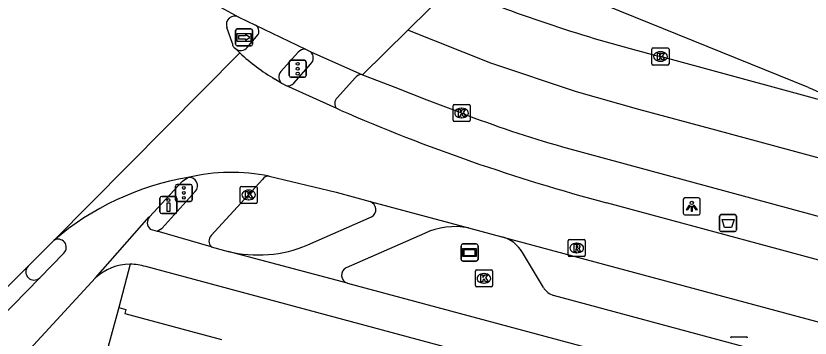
# Model space of a CAD drawing. Extents: x 160676 to 161153, y 383244 to 383713.
# Drawn here: x 160733.93 to 160780.46, y 383595.93 to 383614.83 of the extents above; entities that cross this region are included whole.
import ezdxf

# ---------------------------------------------------------------- set-up
doc = ezdxf.new("R2010")
doc.units = 0
for name, color, linetype in [('IMGEO_Afvalbak', 7, 'Continuous'), ('IMGEO_Drukknoppaal', 7, 'Continuous'), ('IMGEO_Fietspad_gesloten', 7, 'Continuous'), ('IMGEO_Fietspad_open', 7, 'Continuous'), ('IMGEO_Kolk', 7, 'Continuous'), ('IMGEO_Lichtpunt', 7, 'Continuous'), ('IMGEO_OVBaan_gesloten', 7, 'Continuous'), ('IMGEO_Pand', 7, 'Continuous'), ('IMGEO_Parkeervlak_open', 7, 'Continuous'), ('IMGEO_Reclamebord', 7, 'Continuous'), ('IMGEO_Rijbaan_lokaal_gesloten', 7, 'Continuous'), ('IMGEO_Rioolput', 7, 'Continuous'), ('IMGEO_Verkeersregelinstallatiepaal', 7, 'Continuous'), ('IMGEO_Voetpad_open', 7, 'Continuous'), ('IMGEO_Wegwijzer', 7, 'Continuous')]:
    doc.layers.add(name, color=color, linetype=linetype)

msp = doc.modelspace()

# ---------------------------------------------------------------- linework, layer by layer
at = {"layer": 'IMGEO_Afvalbak'}
for p, q in [((160775.254, 383603.181), (160776.044, 383603.181)), ((160776.044, 383603.181), (160775.254, 383603.181)), ((160775.154, 383602.281), (160775.154, 383603.081)), ((160775.154, 383603.081), (160775.154, 383602.281)), ((160776.144, 383603.081), (160776.144, 383602.281)), ((160776.144, 383602.281), (160776.144, 383603.081)), ((160776.044, 383602.181), (160775.254, 383602.181)), ((160775.254, 383602.181), (160776.044, 383602.181))]:
    msp.add_line(p, q, dxfattribs=at)
msp.add_lwpolyline([(160775.297, 383602.895), (160776.001, 383602.895), (160775.852, 383602.425), (160775.446, 383602.425), (160775.297, 383602.895)], dxfattribs=at)
for centre, start, end in [((160775.254, 383603.081), 90, 180), ((160775.254, 383603.081), 90, 180), ((160776.044, 383603.081), 0, 90), ((160776.044, 383603.081), 360, 90), ((160775.254, 383602.281), 180, 270), ((160775.254, 383602.281), 180, 270), ((160776.044, 383602.281), 270, 0), ((160776.044, 383602.281), 270, 0)]:
    msp.add_arc(centre, 0.1, start, end, dxfattribs=at)
at = {"layer": 'IMGEO_Drukknoppaal'}
for p, q in [((160742.373, 383603.34), (160742.373, 383604.14)), ((160742.373, 383604.14), (160742.373, 383603.34)), ((160742.473, 383604.24), (160743.263, 383604.24)), ((160743.263, 383604.24), (160742.473, 383604.24)), ((160743.363, 383604.14), (160743.363, 383603.34)), ((160743.363, 383603.34), (160743.363, 383604.14)), ((160743.263, 383603.24), (160742.473, 383603.24)), ((160742.473, 383603.24), (160743.263, 383603.24))]:
    msp.add_line(p, q, dxfattribs=at)
msp.add_lwpolyline([(160742.943, 383603.865), (160742.943, 383603.365), (160742.793, 383603.365), (160742.793, 383603.865), (160742.943, 383603.865)], dxfattribs=at)
msp.add_circle((160742.868, 383604.03), 0.085, dxfattribs=at)
for centre, start, end in [((160742.473, 383604.14), 90, 180), ((160742.473, 383604.14), 90, 180), ((160743.263, 383604.14), 0, 90), ((160743.263, 383604.14), 360, 90), ((160742.473, 383603.34), 180, 270), ((160742.473, 383603.34), 180, 270), ((160743.263, 383603.34), 270, 0), ((160743.263, 383603.34), 270, 0)]:
    msp.add_arc(centre, 0.1, start, end, dxfattribs=at)
at = {"layer": 'IMGEO_Fietspad_gesloten'}
for points in [[(160741.752, 383603.04), (160743.691, 383605.136), (160744.009, 383605.349)], [(160738.597, 383599.464), (160741.736, 383603.037), (160741.752, 383603.04)], [(160741.8, 383602.33), (160742.198, 383602.214)], [(160745.375, 383601.284), (160742.198, 383602.214)], [(160745.375, 383601.284), (160746.358, 383601.021)], [(160736.741, 383600.914), (160735.326, 383599.476)], [(160753.356, 383599.164), (160746.358, 383601.021)], [(160904.417, 383556.04), (160869.912, 383565.633), (160851.652, 383570.489), (160741.54, 383600.127)], [(160720.294, 383579.626), (160734.953, 383595.515), (160738.597, 383599.464)], [(160735.326, 383599.476), (160732.973, 383597.065)], [(160753.356, 383599.164), (160754.374, 383598.874), (160872.54, 383567.128), (160873.601, 383566.834)]]:
    msp.add_lwpolyline(points, dxfattribs=at)
for centre, radius, start, end in [((160742.128, 383602.709), 0.501, 138.6051, 229.1302), ((160736.405, 383601.256), 0.479, 314.5312, 122.0938), ((160740.636, 383597.272), 2.994, 90.3506, 132.939), ((160740.642, 383597.298), 2.969, 72.391, 90.4624)]:
    msp.add_arc(centre, radius, start, end, dxfattribs=at)
at = {"layer": 'IMGEO_Fietspad_open'}
for points in [[(160747.486, 383612.979), (160748.125, 383613.734)], [(160750.469, 383612.703), (160749.454, 383611.569)], [(160751.025, 383601.394), (160754.757, 383603.036)], [(160757.858, 383602.064), (160753.28, 383600.047)]]:
    msp.add_lwpolyline(points, dxfattribs=at)
for centre, radius, start, end in [((160747.743, 383613.92), 0.425, 334.0435, 59.4312), ((160747.109, 383613.295), 0.492, 229.5258, 320.0014), ((160750.847, 383612.367), 0.506, 84.191, 138.3487), ((160749.848, 383611.243), 0.511, 140.3521, 228.5195), ((160754.532, 383603.471), 0.49, 297.3488, 72.4098), ((160759.661, 383598.294), 4.179, 79.2228, 115.5509), ((160748.124, 383608.311), 7.501, 256.3836, 292.7555), ((160734.991, 383599.816), 0.477, 135.4688, 314.6162), ((160753.482, 383599.62), 0.473, 115.292, 254.5466)]:
    msp.add_arc(centre, radius, start, end, dxfattribs=at)
at = {"layer": 'IMGEO_Kolk'}
for p, q in [((160771.191, 383612.02), (160771.191, 383612.872)), ((160771.266, 383612.946), (160772.118, 383612.946)), ((160772.192, 383612.872), (160772.192, 383612.02)), ((160771.679, 383612.726), (160771.704, 383612.726)), ((160772.118, 383611.946), (160771.266, 383611.946)), ((160771.702, 383612.166), (160771.677, 383612.166)), ((160759.612, 383609.634), (160760.464, 383609.634)), ((160759.537, 383608.708), (160759.537, 383609.56)), ((160760.025, 383609.414), (160760.05, 383609.414)), ((160760.538, 383609.56), (160760.538, 383608.708)), ((160760.048, 383608.854), (160760.023, 383608.854)), ((160760.464, 383608.634), (160759.612, 383608.634)), ((160747.066, 383603.905), (160747.066, 383604.757)), ((160747.141, 383604.831), (160747.993, 383604.831)), ((160747.554, 383604.611), (160747.579, 383604.611)), ((160748.067, 383604.757), (160748.067, 383603.905)), ((160747.577, 383604.051), (160747.552, 383604.051)), ((160747.993, 383603.831), (160747.141, 383603.831)), ((160760.849, 383599.011), (160760.849, 383599.863)), ((160760.924, 383599.937), (160761.776, 383599.937)), ((160761.85, 383599.863), (160761.85, 383599.011)), ((160761.337, 383599.717), (160761.362, 383599.717)), ((160761.776, 383598.937), (160760.924, 383598.937)), ((160761.36, 383599.157), (160761.335, 383599.157)), ((160775.87, 383596.006), (160776.722, 383596.006))]:
    msp.add_line(p, q, dxfattribs=at)
for points in [[(160771.191, 383612.02), (160771.191, 383612.872)], [(160771.266, 383612.946), (160772.118, 383612.946)], [(160772.192, 383612.872), (160772.192, 383612.02)], [(160771.512, 383612.646), (160771.635, 383612.646), (160771.635, 383612.495), (160771.765, 383612.646), (160771.929, 383612.646), (160771.783, 383612.495), (160771.936, 383612.246), (160771.784, 383612.246), (160771.699, 383612.41), (160771.635, 383612.343), (160771.635, 383612.246), (160771.512, 383612.246), (160771.512, 383612.646)], [(160772.118, 383611.946), (160771.266, 383611.946)], [(160759.612, 383609.634), (160760.464, 383609.634)], [(160759.537, 383608.708), (160759.537, 383609.56)], [(160759.858, 383609.334), (160759.981, 383609.334), (160759.981, 383609.183), (160760.111, 383609.334), (160760.275, 383609.334), (160760.129, 383609.183), (160760.282, 383608.934), (160760.13, 383608.934), (160760.045, 383609.098), (160759.981, 383609.031), (160759.981, 383608.934), (160759.858, 383608.934), (160759.858, 383609.334)], [(160760.538, 383609.56), (160760.538, 383608.708)], [(160760.464, 383608.634), (160759.612, 383608.634)], [(160747.066, 383603.905), (160747.066, 383604.757)], [(160747.141, 383604.831), (160747.993, 383604.831)], [(160747.387, 383604.531), (160747.51, 383604.531), (160747.51, 383604.38), (160747.64, 383604.531), (160747.804, 383604.531), (160747.658, 383604.38), (160747.811, 383604.131), (160747.659, 383604.131), (160747.574, 383604.295), (160747.51, 383604.228), (160747.51, 383604.131), (160747.387, 383604.131), (160747.387, 383604.531)], [(160748.067, 383604.757), (160748.067, 383603.905)], [(160747.993, 383603.831), (160747.141, 383603.831)], [(160760.849, 383599.011), (160760.849, 383599.863)], [(160760.924, 383599.937), (160761.776, 383599.937)], [(160761.85, 383599.863), (160761.85, 383599.011)], [(160761.17, 383599.637), (160761.293, 383599.637), (160761.293, 383599.486), (160761.423, 383599.637), (160761.587, 383599.637), (160761.441, 383599.486), (160761.594, 383599.237), (160761.442, 383599.237), (160761.357, 383599.401), (160761.293, 383599.334), (160761.293, 383599.237), (160761.17, 383599.237), (160761.17, 383599.637)], [(160761.776, 383598.937), (160760.924, 383598.937)], [(160775.87, 383596.006), (160776.722, 383596.006)]]:
    msp.add_lwpolyline(points, dxfattribs=at)
for centre, start, end in [((160771.268, 383612.87), 91.552, 178.448), ((160771.268, 383612.87), 91.552, 178.448), ((160772.116, 383612.87), 1.552, 88.448), ((160772.116, 383612.87), 1.552, 88.448), ((160771.268, 383612.022), 181.552, 268.448), ((160771.268, 383612.022), 181.552, 268.448), ((160772.116, 383612.022), 271.552, 358.448), ((160772.116, 383612.022), 271.552, 358.448), ((160759.614, 383609.558), 91.552, 178.448), ((160759.614, 383609.558), 91.552, 178.448), ((160760.462, 383609.558), 1.552, 88.448), ((160760.462, 383609.558), 1.552, 88.448), ((160759.614, 383608.71), 181.552, 268.448), ((160759.614, 383608.71), 181.552, 268.448), ((160760.462, 383608.71), 271.552, 358.448), ((160760.462, 383608.71), 271.552, 358.448), ((160747.143, 383604.755), 91.552, 178.448), ((160747.143, 383604.755), 91.552, 178.448), ((160747.991, 383604.755), 1.552, 88.448), ((160747.991, 383604.755), 1.552, 88.448), ((160747.143, 383603.907), 181.552, 268.448), ((160747.143, 383603.907), 181.552, 268.448), ((160747.991, 383603.907), 271.552, 358.448), ((160747.991, 383603.907), 271.552, 358.448), ((160760.926, 383599.861), 91.552, 178.448), ((160760.926, 383599.861), 91.552, 178.448), ((160761.774, 383599.861), 1.552, 88.448), ((160761.774, 383599.861), 1.552, 88.448), ((160760.926, 383599.013), 181.552, 268.448), ((160760.926, 383599.013), 181.552, 268.448), ((160761.774, 383599.013), 271.552, 358.448), ((160761.774, 383599.013), 271.552, 358.448), ((160775.872, 383595.93), 91.552, 178.448), ((160775.872, 383595.93), 91.552, 178.448), ((160776.72, 383595.93), 1.552, 88.448), ((160776.72, 383595.93), 1.552, 88.448)]:
    msp.add_arc(centre, 0.0765, start, end, dxfattribs=at)
for centre, major_axis, ratio, start_param, end_param in [((160771.678, 383612.446), (-0.387, 0.002), 0.722429, 4.712389, 7.853982), ((160771.703, 383612.446), (-0.39, 0.002), 0.717154, 1.570796, 4.712389), ((160760.024, 383609.134), (-0.387, 0.002), 0.722429, 4.712389, 7.853982), ((160760.049, 383609.134), (-0.39, 0.002), 0.717154, 1.570796, 4.712389), ((160747.553, 383604.331), (-0.387, 0.002), 0.722429, 4.712389, 7.853982), ((160747.578, 383604.331), (-0.39, 0.002), 0.717154, 1.570796, 4.712389), ((160761.336, 383599.437), (-0.387, 0.002), 0.722429, 4.712389, 7.853982), ((160761.361, 383599.437), (-0.39, 0.002), 0.717154, 1.570796, 4.712389)]:
    msp.add_ellipse(centre, major_axis=major_axis, ratio=ratio, start_param=start_param, end_param=end_param, dxfattribs=at)
at = {"layer": 'IMGEO_Lichtpunt'}
for p, q in [((160773.026, 383604.062), (160773.026, 383603.255)), ((160773.026, 383604.062), (160773.026, 383603.255)), ((160773.928, 383604.157), (160773.12, 383604.157)), ((160773.928, 383604.157), (160773.12, 383604.157)), ((160774.022, 383603.255), (160774.022, 383604.062)), ((160774.022, 383603.255), (160774.022, 383604.062)), ((160773.12, 383603.161), (160773.928, 383603.161)), ((160773.12, 383603.161), (160773.928, 383603.161))]:
    msp.add_line(p, q, dxfattribs=at)
for points in [[(160773.4, 383603.726), (160773.439, 383603.698), (160773.251, 383603.436), (160773.213, 383603.463), (160773.4, 383603.726)], [(160773.502, 383603.678), (160773.549, 383603.678), (160773.549, 383603.356), (160773.502, 383603.356), (160773.502, 383603.678)], [(160773.612, 383603.698), (160773.65, 383603.725), (160773.837, 383603.463), (160773.798, 383603.435), (160773.612, 383603.698)]]:
    msp.add_lwpolyline(points, dxfattribs=at)
msp.add_circle((160773.525, 383603.86), 0.0994, dxfattribs=at)
for centre, start, end in [((160773.12, 383604.062), 90, 180), ((160773.12, 383604.062), 90, 180), ((160773.928, 383604.062), 0, 90), ((160773.928, 383604.062), 0, 90), ((160773.12, 383603.255), 180, 270), ((160773.12, 383603.255), 180, 270), ((160773.928, 383603.255), 270, 0), ((160773.928, 383603.255), 270, 360)]:
    msp.add_arc(centre, 0.0946, start, end, dxfattribs=at)
at = {"layer": 'IMGEO_OVBaan_gesloten'}
for points in [[(160756.884, 383613.99), (160759.368, 383616.453)], [(160745.485, 383615.571), (160746.982, 383614.763)], [(160746.982, 383614.763), (160747.959, 383614.286)], [(160747.959, 383614.286), (160750.898, 383612.87)], [(160754.245, 383611.374), (160756.884, 383613.99)], [(160977.148, 383558.794), (160975.387, 383558.61), (160968.725, 383558.524), (160962.841, 383558.697), (160956.785, 383559.216), (160950.815, 383560.255), (160942.076, 383562.592), (160890.249, 383576.873), (160774.938, 383608.123), (160770.415, 383609.332), (160766.781, 383610.37), (160761.763, 383612.059), (160756.884, 383613.99)], [(160750.898, 383612.87), (160751.056, 383612.794), (160751.211, 383612.719)], [(160751.211, 383612.719), (160754.245, 383611.374)], [(160861.613, 383588.006), (160783.094, 383609.33), (160771.691, 383612.444)], [(160754.245, 383611.374), (160754.391, 383611.309), (160756.131, 383610.648), (160758.012, 383609.9), (160760.034, 383609.135)], [(160765.95, 383607.15), (160797.835, 383598.49)]]:
    msp.add_lwpolyline(points, dxfattribs=at)
for centre, radius, start, end in [((160793.614, 383699.636), 89.906, 248.43419, 255.88669), ((160785.086, 383673.99), 69.526, 248.87972, 254.02391)]:
    msp.add_arc(centre, radius, start, end, dxfattribs=at)
at = {"layer": 'IMGEO_Pand'}
for points in [[(160739.966, 383597.73), (160739, 383594.22), (160735.987, 383583.276), (160739.286, 383582.381)], [(160739.966, 383597.73), (160740.363, 383597.607), (160740.309, 383597.372), (160745.98, 383595.844)]]:
    msp.add_lwpolyline(points, dxfattribs=at)
at = {"layer": 'IMGEO_Parkeervlak_open'}
for points in [[(160764.829, 383598.907), (160763.609, 383600.959)], [(160782.323, 383593.874), (160776.292, 383595.507), (160765.431, 383598.425)]]:
    msp.add_lwpolyline(points, dxfattribs=at)
for centre, radius, start, end in [((160761.862, 383599.911), 2.037, 30.9567, 74.4843), ((160765.836, 383599.547), 1.193, 212.4601, 250.1739)]:
    msp.add_arc(centre, radius, start, end, dxfattribs=at)
at = {"layer": 'IMGEO_Reclamebord'}
for p, q in [((160760.012, 383600.552), (160760.012, 383601.352)), ((160760.012, 383601.352), (160760.012, 383600.552)), ((160760.112, 383601.452), (160760.902, 383601.452)), ((160760.902, 383601.452), (160760.112, 383601.452)), ((160761.002, 383601.352), (160761.002, 383600.552)), ((160761.002, 383600.552), (160761.002, 383601.352)), ((160760.902, 383600.452), (160760.112, 383600.452)), ((160760.112, 383600.452), (160760.902, 383600.452))]:
    msp.add_line(p, q, dxfattribs=at)
for points in [[(160760.113, 383601.184), (160760.901, 383601.184), (160760.901, 383600.72), (160760.113, 383600.72), (160760.113, 383601.184)], [(160760.178, 383601.119), (160760.178, 383600.785), (160760.836, 383600.785), (160760.836, 383601.119), (160760.178, 383601.119)]]:
    msp.add_lwpolyline(points, dxfattribs=at)
for centre, start, end in [((160760.112, 383601.352), 90, 180), ((160760.112, 383601.352), 90, 180), ((160760.902, 383601.352), 0, 90), ((160760.902, 383601.352), 360, 90), ((160760.112, 383600.552), 180, 270), ((160760.112, 383600.552), 180, 270), ((160760.902, 383600.552), 270, 0), ((160760.902, 383600.552), 270, 0)]:
    msp.add_arc(centre, 0.1, start, end, dxfattribs=at)
at = {"layer": 'IMGEO_Rijbaan_lokaal_gesloten'}
for points in [[(160780.359, 383610.623), (160760.823, 383618.561)], [(160746.612, 383613.203), (160746.29, 383614.143)], [(160747.056, 383612.661), (160746.79, 383612.921)], [(160736.15, 383601.662), (160747.056, 383612.661)], [(160749.509, 383610.86), (160749.1, 383611.127)], [(160749.737, 383610.744), (160749.509, 383610.86)], [(160752.732, 383609.389), (160749.737, 383610.744)], [(160752.934, 383609.301), (160752.732, 383609.389)], [(160748.774, 383605.431), (160752.694, 383604.486), (160754.68, 383603.938)], [(160754.68, 383603.938), (160760.442, 383602.399)], [(160797.171, 383596.125), (160768.531, 383603.87)], [(160760.442, 383602.399), (160762.407, 383601.874)], [(160762.407, 383601.874), (160786.733, 383595.326)], [(160734.651, 383600.15), (160736.15, 383601.662)], [(160732.251, 383597.762), (160734.651, 383600.15)]]:
    msp.add_lwpolyline(points, dxfattribs=at)
for centre, radius, start, end in [((160746.762, 383614.313), 0.501, 63.9179, 199.7998), ((160746.911, 383613.195), 0.299, 178.3883, 246.1325), ((160754.589, 383620.57), 10.923, 226.394, 239.8304), ((160791.858, 383637.516), 29.249, 246.8495, 254.6734), ((160796.746, 383710.012), 109.828, 246.48943, 255.11352), ((160746.577, 383594.604), 11.048, 78.5299, 103.4419), ((160746.732, 383589.326), 16.253, 99.6442, 130.6224)]:
    msp.add_arc(centre, radius, start, end, dxfattribs=at)
at = {"layer": 'IMGEO_Rioolput'}
for p, q in [((160766.359, 383601.716), (160767.211, 383601.716)), ((160766.284, 383600.79), (160766.284, 383601.642)), ((160766.772, 383601.496), (160766.797, 383601.496)), ((160767.285, 383601.642), (160767.285, 383600.79)), ((160766.795, 383600.936), (160766.77, 383600.936)), ((160767.211, 383600.716), (160766.359, 383600.716))]:
    msp.add_line(p, q, dxfattribs=at)
for points in [[(160766.359, 383601.716), (160767.211, 383601.716)], [(160766.284, 383600.79), (160766.284, 383601.642)], [(160766.873, 383601.414), (160766.621, 383601.416), (160766.621, 383601.016)], [(160766.799, 383601.335), (160766.745, 383601.335), (160766.745, 383601.254)], [(160766.745, 383601.254), (160766.797, 383601.254)], [(160767.285, 383601.642), (160767.285, 383600.79)], [(160766.621, 383601.016), (160766.745, 383601.016), (160766.745, 383601.178), (160766.756, 383601.178)], [(160766.803, 383601.149), (160766.874, 383601.016), (160767.014, 383601.016), (160766.949, 383601.142)], [(160767.211, 383600.716), (160766.359, 383600.716)]]:
    msp.add_lwpolyline(points, dxfattribs=at)
for centre, radius, start, end in [((160766.361, 383601.64), 0.0765, 91.552, 178.448), ((160766.361, 383601.64), 0.0765, 91.552, 178.448), ((160767.209, 383601.64), 0.0765, 1.552, 88.448), ((160767.209, 383601.64), 0.0765, 1.552, 88.448), ((160766.781, 383601.443), 0.19, 274.7715, 282.9687), ((160766.805, 383601.239), 0.0964, 77.0061, 93.1865), ((160766.819, 383601.296), 0.0378, 276.6634, 79.6772), ((160766.872, 383601.304), 0.109, 350.3612, 89.416), ((160766.87, 383601.304), 0.112, 277.5842, 350.9817), ((160766.361, 383600.792), 0.0765, 181.552, 268.448), ((160766.361, 383600.792), 0.0765, 181.552, 268.448), ((160766.755, 383601.125), 0.0533, 26.0293, 88.6989), ((160766.854, 383601.089), 0.108, 29.5134, 73.7905), ((160767.209, 383600.792), 0.0765, 271.552, 358.448), ((160767.209, 383600.792), 0.0765, 271.552, 358.448)]:
    msp.add_arc(centre, radius, start, end, dxfattribs=at)
for centre, major_axis, ratio, start_param, end_param in [((160766.771, 383601.216), (-0.387, 0.002), 0.722429, 4.712389, 7.853982), ((160766.796, 383601.216), (-0.39, 0.002), 0.717154, 1.570796, 4.712389)]:
    msp.add_ellipse(centre, major_axis=major_axis, ratio=ratio, start_param=start_param, end_param=end_param, dxfattribs=at)
at = {"layer": 'IMGEO_Verkeersregelinstallatiepaal'}
for p, q in [((160749.944, 383611.329), (160749.944, 383612.129)), ((160749.944, 383612.129), (160749.944, 383611.329)), ((160750.044, 383612.229), (160750.834, 383612.229)), ((160750.834, 383612.229), (160750.044, 383612.229)), ((160750.934, 383612.129), (160750.934, 383611.329)), ((160750.934, 383611.329), (160750.934, 383612.129)), ((160750.834, 383611.229), (160750.044, 383611.229)), ((160750.044, 383611.229), (160750.834, 383611.229)), ((160743.275, 383604.049), (160743.275, 383604.849)), ((160743.275, 383604.849), (160743.275, 383604.049)), ((160743.375, 383604.949), (160744.165, 383604.949)), ((160744.165, 383604.949), (160743.375, 383604.949)), ((160744.265, 383604.849), (160744.265, 383604.049)), ((160744.265, 383604.049), (160744.265, 383604.849)), ((160744.165, 383603.949), (160743.375, 383603.949)), ((160743.375, 383603.949), (160744.165, 383603.949))]:
    msp.add_line(p, q, dxfattribs=at)
for centre in [(160750.439, 383612.019), (160750.439, 383611.729), (160750.439, 383611.439), (160743.77, 383604.739), (160743.77, 383604.449), (160743.77, 383604.159)]:
    msp.add_circle(centre, 0.085, dxfattribs=at)
for centre, start, end in [((160750.044, 383612.129), 90, 180), ((160750.044, 383612.129), 90, 180), ((160750.834, 383612.129), 0, 90), ((160750.834, 383612.129), 360, 90), ((160750.044, 383611.329), 180, 270), ((160750.044, 383611.329), 180, 270), ((160750.834, 383611.329), 270, 0), ((160750.834, 383611.329), 270, 0), ((160743.375, 383604.849), 90, 180), ((160743.375, 383604.849), 90, 180), ((160744.165, 383604.849), 0, 90), ((160744.165, 383604.849), 360, 90), ((160743.375, 383604.049), 180, 270), ((160743.375, 383604.049), 180, 270), ((160744.165, 383604.049), 270, 0), ((160744.165, 383604.049), 270, 0)]:
    msp.add_arc(centre, 0.1, start, end, dxfattribs=at)
at = {"layer": 'IMGEO_Voetpad_open'}
for points in [[(160750.215, 383610.887), (160751.211, 383612.01)], [(160752.751, 383610.031), (160753.817, 383611.211)], [(160748.371, 383605.24), (160747.562, 383604.331), (160745.368, 383601.95)], [(160742.198, 383602.214), (160742.496, 383602.372), (160744.438, 383604.531)], [(160740.618, 383600.266), (160739.966, 383597.73)]]:
    msp.add_lwpolyline(points, dxfattribs=at)
for centre, radius, start, end in [((160750.84, 383612.365), 0.514, 316.3414, 43.6586), ((160754.154, 383610.971), 0.414, 77.2319, 144.4659), ((160749.849, 383611.241), 0.509, 257.3079, 316.0026), ((160753.057, 383609.701), 0.45, 132.837, 223.7727), ((160748.709, 383605.048), 0.388, 80.2943, 150.4225), ((160744.088, 383604.869), 0.486, 315.9771, 99.3724), ((160745.727, 383601.621), 0.487, 137.5057, 223.6987)]:
    msp.add_arc(centre, radius, start, end, dxfattribs=at)
at = {"layer": 'IMGEO_Wegwijzer'}
for p, q in [((160746.802, 383613.168), (160746.802, 383613.968)), ((160746.802, 383613.968), (160746.802, 383613.168)), ((160746.902, 383614.068), (160747.692, 383614.068)), ((160747.692, 383614.068), (160746.902, 383614.068)), ((160747.792, 383613.968), (160747.792, 383613.168)), ((160747.792, 383613.168), (160747.792, 383613.968)), ((160747.692, 383613.068), (160746.902, 383613.068)), ((160746.902, 383613.068), (160747.692, 383613.068))]:
    msp.add_line(p, q, dxfattribs=at)
for points in [[(160746.903, 383613.8), (160747.691, 383613.8), (160747.691, 383613.336), (160746.903, 383613.336), (160746.903, 383613.8)], [(160746.968, 383613.652), (160746.968, 383613.568), (160746.968, 383613.484), (160747.379, 383613.484), (160747.379, 383613.401), (160747.626, 383613.568), (160747.379, 383613.735), (160747.379, 383613.652), (160746.968, 383613.652)]]:
    msp.add_lwpolyline(points, dxfattribs=at)
for centre, start, end in [((160746.902, 383613.968), 90, 180), ((160746.902, 383613.968), 90, 180), ((160747.692, 383613.968), 0, 90), ((160747.692, 383613.968), 360, 90), ((160746.902, 383613.168), 180, 270), ((160746.902, 383613.168), 180, 270), ((160747.692, 383613.168), 270, 0), ((160747.692, 383613.168), 270, 0)]:
    msp.add_arc(centre, 0.1, start, end, dxfattribs=at)

doc.saveas('drawing.dxf')
